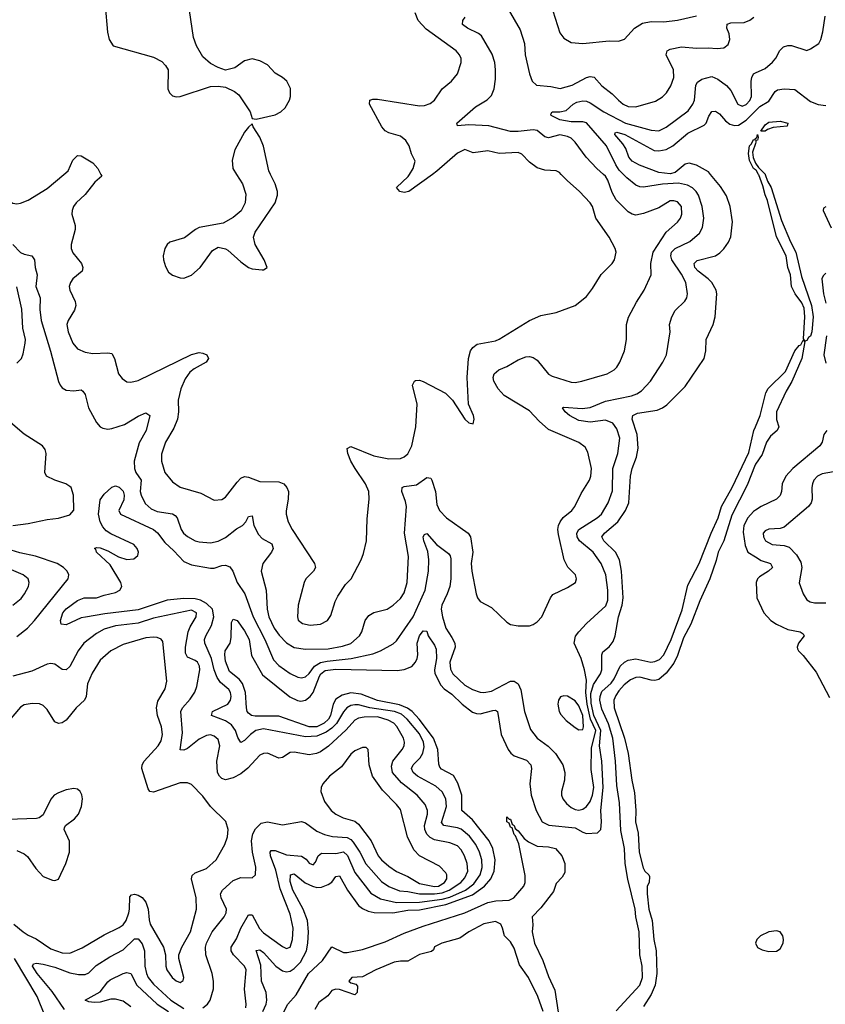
# Model space of a CAD drawing. Header units: inches. Extents: x 1649636 to 1815363, y 506543 to 641975.
# Tile 636 of 656: x 1756126 to 1760367, y 615629 to 620815. Entities that reach past the tile are written whole.
import ezdxf

# ---------------------------------------------------------------- set-up
doc = ezdxf.new("R2010")
doc.units = ezdxf.units.IN
doc.header["$MEASUREMENT"] = 0
for name, color, linetype in [('B7651', 7, 'Continuous'), ('B7652', 7, 'Continuous'), ('B7661', 7, 'Continuous'), ('B7662', 7, 'Continuous')]:
    doc.layers.add(name, color=color, linetype=linetype)

msp = doc.modelspace()

# ---------------------------------------------------------------- linework, layer by layer
at = {"layer": 'B7651', "color": 5}
for points, elevation in [([(1755926.7, 620000), (1755959.8, 619970), (1756003, 619903), (1756090, 619848.2), (1756110, 619844.7), (1756130, 619847.9), (1756170, 619864.1), (1756270, 619925.5), (1756358.2, 620000)], 580), ([(1756090, 619630.3), (1756130, 619588.8), (1756150, 619578.9), (1756190.3, 619570.3), (1756203.1, 619550), (1756206.7, 619510), (1756217.4, 619470), (1756211.2, 619410), (1756233.8, 619350), (1756231.7, 619288.3), (1756238.3, 619230), (1756288.1, 619068.1), (1756329.5, 618909.5), (1756339.1, 618890), (1756350, 618876), (1756370, 618863.9), (1756410, 618860.2), (1756450, 618865.7), (1756458.7, 618858.7), (1756470, 618840.7), (1756488.6, 618770), (1756530, 618693.4), (1756549.4, 618669.4), (1756562.7, 618662.7), (1756590, 618658.4), (1756610, 618660.6), (1756677.3, 618682.7), (1756750, 618726.8), (1756790, 618744), (1756810, 618730.7), (1756791.3, 618650), (1756754.4, 618585.6), (1756728.3, 618490), (1756730.1, 618450), (1756737.9, 618430), (1756764.8, 618390), (1756760.5, 618330), (1756765.2, 618310), (1756786.9, 618266.9), (1756818.4, 618238.4), (1756850, 618223.8), (1756930, 618211.6), (1756943.8, 618203.8), (1756955.4, 618190), (1756975, 618130), (1756988.2, 618110), (1757010, 618093.2), (1757050, 618070.2), (1757070, 618064.3), (1757130, 618059.1), (1757170, 618067.4), (1757210, 618087.3), (1757266.5, 618133.5), (1757298, 618150), (1757316.3, 618170), (1757330, 618198.7), (1757350, 618200.7), (1757358.2, 618150), (1757382.9, 618102.9), (1757402.4, 618082.4), (1757453.1, 618053.1), (1757460.7, 618030), (1757451.3, 618010), (1757405.2, 617950), (1757396.9, 617910), (1757424, 617810), (1757428.6, 617710), (1757437.5, 617670), (1757465.7, 617610), (1757492, 617572), (1757530, 617532.2), (1757570, 617507.1), (1757630, 617498.5), (1757750, 617500.1), (1757825.7, 617514.3), (1757870, 617529.6), (1757915.2, 617570), (1757926.8, 617590), (1757944.6, 617650), (1757963.5, 617676.5), (1757990, 617692.8), (1758060.5, 617710), (1758092.2, 617730), (1758130, 617766.5), (1758150, 617796.4), (1758166.3, 617850), (1758172.6, 617987.4), (1758150.9, 618110), (1758161.7, 618250), (1758157.6, 618277.6), (1758138.4, 618330), (1758139.7, 618350), (1758150, 618355.2), (1758214.8, 618365.2), (1758270, 618402.8), (1758290, 618400.3), (1758296.5, 618390), (1758314.5, 618330), (1758321.2, 618261.2), (1758336, 618230), (1758372.2, 618190), (1758487, 618110), (1758499.2, 618090), (1758511.3, 618010), (1758503.5, 617950), (1758505.4, 617910), (1758528.9, 617790), (1758536.4, 617770), (1758550.3, 617750.3), (1758610, 617718.8), (1758690, 617640.7), (1758710, 617628.4), (1758750, 617621.3), (1758810, 617621.6), (1758830, 617628.2), (1758850, 617643), (1758874, 617670), (1758920.5, 617770), (1758933.4, 617786.6), (1759010, 617823.7), (1759051.5, 617850), (1759058, 617870), (1759052.6, 617890), (1759011.5, 617931.5), (1758991.9, 617970), (1758962.3, 618102.3), (1758959.9, 618130), (1758962, 618150), (1758970.6, 618170), (1758987.5, 618192.4), (1759032.4, 618230), (1759048.4, 618250), (1759081.5, 618318.5), (1759126.6, 618390), (1759133.5, 618410), (1759137, 618450), (1759117.2, 618537.2), (1759103, 618563), (1759070, 618587.2), (1758910, 618656.5), (1758860.2, 618700.2), (1758810, 618754.2), (1758676, 618836), (1758644.7, 618870), (1758621.6, 618910), (1758618, 618930), (1758623.2, 618950), (1758648.3, 618970), (1758691.2, 618988.8), (1758750, 619022.7), (1758790, 619038.2), (1758810, 619040.6), (1758830, 619035.2), (1758850, 619020.9), (1758910, 618946.7), (1758930, 618936.5), (1759030, 618905.6), (1759050, 618904.1), (1759085.2, 618910), (1759219.3, 618950), (1759255.6, 618970), (1759270, 618984.4), (1759285.1, 619010), (1759309.8, 619070.2), (1759321, 619130), (1759320.8, 619210), (1759332, 619248), (1759373.7, 619326.3), (1759414.2, 619390), (1759449.7, 619470), (1759448.4, 619530), (1759460.7, 619590), (1759530, 619696.2), (1759590, 619748.6), (1759604.9, 619770), (1759612.1, 619790), (1759610.5, 619830), (1759590, 619854.9), (1759570, 619860.9), (1759550, 619860.2), (1759490, 619823.5), (1759410, 619793.3), (1759370, 619785), (1759349.9, 619789.9), (1759330, 619803.1), (1759265.7, 619865.7), (1759244.9, 619904.9), (1759222.7, 619970), (1759210, 619990.5), (1759199.1, 620000)], 560), ([(1757316.8, 615610), (1757318.8, 615630), (1757309, 615709), (1757317.7, 615810), (1757309.8, 615830), (1757250.6, 615890), (1757239.5, 615910), (1757239.8, 615930), (1757267.4, 615972.6), (1757290.4, 616030), (1757330, 616100.2), (1757350, 616099.7), (1757388.7, 616028.7), (1757410, 616004.8), (1757510, 615932.6), (1757530, 615922.4), (1757549.8, 615930.2), (1757562.9, 615970), (1757565.4, 616030), (1757550, 616103.6), (1757497.6, 616237.6), (1757474.4, 616334.4), (1757446.4, 616410), (1757445.2, 616430), (1757450, 616438), (1757470, 616438.4), (1757530, 616415.3), (1757610, 616408.3), (1757633.8, 616393.8), (1757650, 616371.6), (1757670, 616363.9), (1757683.6, 616376.4), (1757696.5, 616410), (1757715.3, 616424.7), (1757790, 616422.6), (1757830, 616431.5), (1757852, 616412), (1757890, 616322.3), (1757973.6, 616213.6), (1758024.5, 616184.5), (1758110, 616164.2), (1758230, 616166.6), (1758350, 616182.2), (1758390, 616192.6), (1758473.3, 616230), (1758517, 616263), (1758550.3, 616310), (1758561.1, 616350), (1758559, 616390), (1758547.1, 616430), (1758526.6, 616470), (1758494.2, 616514.2), (1758450, 616550.4), (1758430, 616557.8), (1758359.7, 616570), (1758345.8, 616585.8), (1758373, 616670), (1758369.3, 616710), (1758350, 616748.1), (1758316.7, 616776.7), (1758221, 616830), (1758197, 616850), (1758188.7, 616870), (1758196.8, 616890), (1758233.7, 616926.3), (1758248.9, 616951.1), (1758255, 616985), (1758252.4, 617010), (1758230, 617052.5), (1758166.4, 617130), (1758136.1, 617156.1), (1758098.7, 617170), (1757970, 617189.5), (1757910, 617205.7), (1757890, 617206), (1757870, 617201.7), (1757848.5, 617190), (1757830, 617168.6), (1757792.9, 617107.1), (1757770, 617082.7), (1757738.6, 617061.4), (1757690, 617040.4), (1757630, 617037.7), (1757410, 617079.9), (1757368.6, 617071.4), (1757340.4, 617050), (1757310, 617018.5), (1757290, 617007.4), (1757273.7, 617033.7), (1757261.8, 617070), (1757240.6, 617100.6), (1757210, 617122), (1757136.4, 617150), (1757140.3, 617170), (1757221.3, 617210), (1757235.6, 617230), (1757238.6, 617250), (1757235.8, 617270), (1757226.1, 617286.1), (1757183.3, 617323.3), (1757164.8, 617350), (1757149.9, 617389.9), (1757135.9, 617450), (1757100.2, 617530), (1757099.1, 617550), (1757105.6, 617570), (1757136.2, 617623.8), (1757147, 617670), (1757140.4, 617710), (1757110, 617740.4), (1757076.9, 617756.9), (1757050, 617763.4), (1756990, 617765.9), (1756902.3, 617757.7), (1756750, 617706.3), (1756574.5, 617685.5), (1756471.6, 617668.4), (1756450, 617663.8), (1756370, 617627.4), (1756344, 617630), (1756340.5, 617650), (1756353.6, 617690), (1756370, 617710.9), (1756430, 617755.5), (1756464.5, 617770), (1756530, 617770.1), (1756570, 617784.2), (1756630, 617796.8), (1756653.3, 617810), (1756663.4, 617830), (1756658.8, 617850), (1756602.5, 617942.5), (1756529.7, 618010), (1756525.8, 618025.8), (1756519, 618030), (1756530, 618034.4), (1756550, 618032.6), (1756590, 618016.5), (1756645.2, 617985.2), (1756690, 617971.8), (1756725.9, 617974.1), (1756747.7, 617992.3), (1756750.6, 618010), (1756743.7, 618030), (1756727, 618050), (1756606, 618106), (1756581.7, 618121.7), (1756563.3, 618143.3), (1756548.5, 618170), (1756540.6, 618210), (1756550, 618286), (1756570, 618314.9), (1756610, 618352.2), (1756630, 618359.1), (1756650, 618352.6), (1756670, 618331.2), (1756675.1, 618310), (1756673.5, 618286.5), (1756648, 618230), (1756656, 618210), (1756830, 618129.6), (1756851, 618111), (1756890, 618061.2), (1756937.9, 618017.9), (1756990, 617960.4), (1757030, 617943.7), (1757130, 617925.4), (1757150, 617925.3), (1757190, 617939.8), (1757210, 617940.7), (1757232, 617932), (1757247.7, 617910), (1757270.7, 617850), (1757310.6, 617790), (1757354.2, 617670), (1757415.7, 617550), (1757462.4, 617442.4), (1757490, 617413.5), (1757550, 617371.5), (1757590, 617351.6), (1757610, 617348.1), (1757630, 617353.4), (1757650, 617371.8), (1757678.7, 617410), (1757710, 617428.3), (1757744.1, 617435.9), (1757870.8, 617449.2), (1757985.6, 617474.4), (1758025.4, 617490), (1758092.2, 617527.8), (1758110, 617542.6), (1758197.4, 617670), (1758260.9, 617810), (1758277.5, 617910), (1758280.1, 617970), (1758273.8, 618013.8), (1758252.8, 618070), (1758249.9, 618090.1), (1758256.9, 618103.1), (1758270, 618108.7), (1758321, 618050), (1758382.6, 618002.6), (1758392.5, 617990), (1758395.7, 617975.7), (1758395.3, 617870), (1758390.5, 617830), (1758377.2, 617790), (1758348.1, 617730), (1758345.4, 617710), (1758351.4, 617670), (1758368.5, 617610), (1758401.4, 617561.4), (1758416, 617530), (1758417.8, 617510), (1758389.6, 617430), (1758393.6, 617393.6), (1758406.7, 617370), (1758470, 617310.1), (1758510, 617287.3), (1758550, 617273), (1758570, 617270.9), (1758610, 617277.7), (1758710, 617330.2), (1758730, 617330.2), (1758750, 617316), (1758764.2, 617284.2), (1758783.2, 617170), (1758815.7, 617075.7), (1758851.1, 617031.1), (1758907.7, 616987.7), (1758946, 616950), (1758985.8, 616890), (1758995.3, 616850), (1758993.6, 616810), (1758978.3, 616750), (1758978.9, 616730), (1758986, 616710), (1759005.4, 616685.5), (1759030, 616664.6), (1759050, 616654.6), (1759070, 616651.6), (1759090, 616655.6), (1759110, 616670.2), (1759130, 616696.2), (1759142.4, 616730), (1759148.9, 616770), (1759134.4, 616865.6), (1759136.9, 616976.9), (1759158.4, 617070), (1759130.6, 617130), (1759113.3, 617210), (1759106.1, 617270), (1759110, 617335.3), (1759100.2, 617390), (1759082.3, 617450), (1759044.2, 617530), (1759052.4, 617567.6), (1759069.7, 617590), (1759110, 617634.6), (1759211.9, 617728.1), (1759222.2, 617757.8), (1759223.2, 617810), (1759212, 617890), (1759186.8, 617950), (1759144.3, 618010), (1759073.3, 618070), (1759061.2, 618090), (1759058.7, 618110), (1759069.9, 618130.1), (1759167, 618190), (1759189.1, 618210), (1759224.7, 618270), (1759246.4, 618333.6), (1759249, 618451), (1759274.9, 618530), (1759284.9, 618610), (1759270, 618660.5), (1759248.4, 618690), (1759210, 618704.5), (1759130, 618695.1), (1759070, 618704.3), (1759020.5, 618730), (1758996.9, 618750), (1758983.6, 618770), (1758990, 618774.6), (1759087.1, 618767), (1759130, 618772.7), (1759210, 618805.8), (1759346.5, 618833.5), (1759375.7, 618844.3), (1759400.2, 618859.8), (1759447, 618910), (1759512.1, 619010), (1759531.8, 619050), (1759549.8, 619170), (1759547.9, 619210), (1759558.5, 619250), (1759577.7, 619282.3), (1759628.2, 619331.8), (1759638.2, 619350), (1759641.8, 619370), (1759633.7, 619430), (1759610, 619474.6), (1759559.2, 619550), (1759553.8, 619570), (1759558, 619590), (1759576.5, 619610), (1759654.2, 619645.8), (1759704.5, 619690), (1759720.2, 619719.8), (1759728.5, 619770), (1759718.5, 619830), (1759699.2, 619890), (1759688.3, 619910), (1759669, 619929), (1759642.5, 619942.5), (1759594, 619954), (1759511, 619949), (1759410, 619932.2), (1759390, 619934.1), (1759370, 619943.4), (1759322, 619982), (1759304.5, 620000)], 540), ([(1756552.7, 620000), (1756558, 619990), (1756521.6, 619958.4), (1756470, 619894), (1756423.5, 619850), (1756409.3, 619830), (1756402, 619810), (1756400.7, 619790), (1756417.2, 619730), (1756416.9, 619710), (1756395.8, 619630), (1756396.1, 619610), (1756406.2, 619586.2), (1756451.3, 619530), (1756458.5, 619510), (1756454.6, 619490), (1756405.5, 619450), (1756392.4, 619430), (1756386.9, 619410), (1756389.2, 619390), (1756418, 619330), (1756420.8, 619310), (1756414.5, 619285.5), (1756380.7, 619230), (1756374, 619210), (1756381.1, 619170), (1756405.6, 619110), (1756430, 619080.2), (1756470, 619063.2), (1756510, 619055.6), (1756590, 619060.3), (1756610, 619055.8), (1756625.3, 619030), (1756645.7, 618950), (1756664.5, 618924.5), (1756690, 618906.4), (1756710, 618904.9), (1756750, 618914), (1757030, 619052), (1757070, 619061.3), (1757090, 619059), (1757110.3, 619050), (1757119.6, 619030), (1757107, 619010), (1757043.5, 618976.5), (1757021.5, 618958.5), (1756996.6, 618923.4), (1756974.5, 618870), (1756960.2, 618810), (1756961.8, 618750), (1756956.8, 618710), (1756937.6, 618662.4), (1756893.8, 618590), (1756873.1, 618526.9), (1756871.7, 618490), (1756889.4, 618430), (1756930, 618381.1), (1756970, 618353.1), (1757080, 618320), (1757150, 618284.2), (1757190, 618287.4), (1757210, 618300.3), (1757270, 618379.3), (1757290, 618399.3), (1757310, 618408.5), (1757330, 618405.5), (1757390, 618383), (1757490, 618380.1), (1757516.5, 618370), (1757533, 618350), (1757540.5, 618330), (1757539.8, 618290), (1757527.9, 618227.9), (1757527.9, 618210), (1757539.2, 618170), (1757560.2, 618130), (1757677.1, 617950), (1757683, 617930), (1757673.4, 617910), (1757632.7, 617870), (1757623.7, 617850), (1757591.8, 617730), (1757587.8, 617670), (1757592.6, 617652.6), (1757614.5, 617634.5), (1757655.2, 617624.8), (1757709, 617631), (1757746, 617650), (1757764, 617676), (1757787.2, 617750), (1757801.1, 617778.9), (1757840.9, 617839.1), (1757871.6, 617870), (1757923.5, 617970), (1757936.3, 618003.7), (1757951.1, 618070), (1757954.3, 618185.7), (1757966.2, 618290), (1757963.9, 618330), (1757946.2, 618370), (1757891.3, 618450), (1757869.2, 618490), (1757852.8, 618530), (1757850, 618556.3), (1757870, 618566.5), (1757990, 618517.9), (1758070, 618501.3), (1758130, 618503.2), (1758150, 618511.3), (1758170, 618527.7), (1758190.5, 618569.5), (1758211.3, 618670), (1758218.1, 618790), (1758194, 618890), (1758203.6, 618910), (1758210, 618914), (1758230, 618915.2), (1758250, 618909.1), (1758367.4, 618847.4), (1758404.2, 618810), (1758470, 618711.3), (1758490, 618691.3), (1758513.2, 618686.8), (1758519.3, 618710), (1758515.1, 618730), (1758489.4, 618790), (1758482.4, 618930), (1758488.9, 619030), (1758499.3, 619070), (1758511.2, 619088.8), (1758535.1, 619104.9), (1758630, 619124), (1758650, 619131.8), (1758809.8, 619230.2), (1758870, 619257), (1758950, 619272), (1759050.9, 619309.1), (1759110, 619357.1), (1759142, 619398), (1759187.3, 619472.7), (1759245.4, 619530), (1759257.7, 619550), (1759266.9, 619590), (1759261.1, 619610), (1759228.6, 619670), (1759159.7, 619770), (1759140.8, 619830), (1759130, 619849.6), (1759073.7, 619910), (1759007.8, 619967.8), (1758977.3, 620000)], 580), ([(1757266.7, 620000), (1757298, 619950), (1757316.1, 619896.1), (1757312.2, 619850), (1757291.3, 619808.7), (1757250, 619772), (1757196.7, 619743.3), (1757070, 619719.3), (1757050.5, 619709.5), (1756993.8, 619666.2), (1756916.7, 619643.3), (1756902, 619630), (1756890, 619609), (1756880.4, 619570), (1756882.4, 619550), (1756893.8, 619513.8), (1756910, 619484), (1756930, 619468.2), (1756970, 619454.4), (1756990, 619453.7), (1757030, 619468.9), (1757076.3, 619510), (1757140.5, 619599.5), (1757170, 619617.3), (1757208.4, 619608.4), (1757220.9, 619600.9), (1757290, 619539.3), (1757331, 619510), (1757350, 619502.4), (1757402.7, 619497.3), (1757410, 619497.3), (1757429, 619510), (1757413.5, 619550), (1757364.8, 619630), (1757356.8, 619670), (1757365.3, 619694.7), (1757470.7, 619850), (1757483.5, 619890), (1757482.6, 619910), (1757470, 619949.2), (1757446.4, 620000)], 620), ([(1757405, 615590), (1757423, 615630), (1757426.4, 615650), (1757422.8, 615690), (1757398.8, 615750), (1757394.9, 615834.9), (1757370, 615911.8), (1757390, 615915.7), (1757410, 615902.3), (1757474.7, 615830), (1757510, 615804.5), (1757530, 615799.4), (1757550, 615803.9), (1757570, 615817.5), (1757603.9, 615850), (1757635.4, 615910), (1757642.8, 615950), (1757645.8, 616010), (1757641.3, 616070), (1757618.3, 616130), (1757563.1, 616230), (1757550, 616275.1), (1757551.5, 616310), (1757570, 616316.6), (1757629.2, 616269.2), (1757667.1, 616250), (1757690, 616244.2), (1757714.1, 616245.9), (1757750, 616259), (1757768.7, 616271.3), (1757790, 616302.4), (1757810, 616305.3), (1757851.6, 616230), (1757909.8, 616149.8), (1757930, 616132.8), (1757959.6, 616119.6), (1757992.2, 616112.2), (1758090, 616110.3), (1758170, 616124.3), (1758230, 616126.8), (1758370, 616153.7), (1758510, 616204.8), (1758573.3, 616250), (1758607.1, 616290), (1758623.5, 616330), (1758629.3, 616390), (1758617.5, 616450), (1758597.3, 616490), (1758510, 616600.7), (1758453.5, 616650), (1758454.1, 616730), (1758433.4, 616793.4), (1758410, 616833), (1758347.4, 616867.4), (1758338.3, 616878.3), (1758332.9, 616892.9), (1758326.6, 616970), (1758304.2, 617030), (1758229.3, 617130), (1758191.9, 617170), (1758168.1, 617188.1), (1758126.2, 617206.2), (1758010, 617229.4), (1757922.8, 617262.8), (1757870, 617269.4), (1757822.9, 617257.1), (1757790, 617236), (1757776, 617210), (1757762.2, 617150), (1757752.1, 617130), (1757729, 617110), (1757690, 617090.3), (1757650, 617090.6), (1757490, 617145.4), (1757366.3, 617146.3), (1757346.6, 617150), (1757330, 617161.4), (1757323.4, 617170), (1757319.6, 617190), (1757315.2, 617270), (1757297.9, 617317.9), (1757280.4, 617340.4), (1757230, 617381.4), (1757210, 617435.1), (1757205.8, 617470), (1757208.3, 617490), (1757233.3, 617530), (1757239.8, 617560.2), (1757240.7, 617639.3), (1757250, 617656.4), (1757270, 617650.2), (1757310, 617596.5), (1757333.5, 617550), (1757346.1, 617466.1), (1757403.3, 617363.3), (1757548.5, 617248.5), (1757587.9, 617227.9), (1757605.6, 617225.6), (1757630, 617229.7), (1757655.8, 617250), (1757670, 617270.1), (1757703.5, 617356.5), (1757711.9, 617370), (1757734.1, 617385.9), (1757790, 617394.1), (1758112.6, 617387.4), (1758150, 617391.7), (1758190, 617407.3), (1758209.9, 617430), (1758218.6, 617450), (1758222.4, 617470), (1758219.1, 617530), (1758230, 617569.1), (1758250, 617596.1), (1758270, 617594), (1758277.2, 617570), (1758310, 617519.7), (1758318.7, 617498.7), (1758321, 617450), (1758309.7, 617390), (1758311.1, 617371.1), (1758342.2, 617310), (1758361, 617290), (1758401.7, 617261.7), (1758455.9, 617210), (1758510, 617167.8), (1758530, 617159.9), (1758550, 617158.3), (1758616.5, 617176.5), (1758630, 617177.8), (1758642, 617170), (1758660.9, 617050), (1758698.4, 616970), (1758712, 616952), (1758730, 616938), (1758794, 616914), (1758817.7, 616890), (1758820.4, 616870), (1758811.3, 616790), (1758818.3, 616730), (1758845, 616650), (1758876.1, 616590), (1758912.2, 616572.3), (1759050, 616557.8), (1759090, 616534.9), (1759110, 616528.6), (1759167.8, 616532.2), (1759185, 616550), (1759189.2, 616590), (1759185.1, 616650), (1759197.4, 616770), (1759190.7, 616910), (1759178.1, 616990), (1759185.9, 617070), (1759149.4, 617149.4), (1759134.9, 617214.9), (1759133.6, 617266.4), (1759146.4, 617313.6), (1759183.7, 617370), (1759191.3, 617390), (1759190.7, 617469.3), (1759195.3, 617484.7), (1759230, 617511.5), (1759250, 617539.4), (1759261.7, 617570), (1759279, 617670), (1759298.5, 617730), (1759302.3, 617770), (1759294.5, 617910), (1759283.4, 617970), (1759262.3, 618010), (1759200.6, 618070), (1759191.5, 618090), (1759205, 618110), (1759275.6, 618170), (1759314.6, 618230), (1759333.1, 618270), (1759341.5, 618410), (1759350.9, 618450), (1759374.1, 618510), (1759382.5, 618557.5), (1759376.5, 618630), (1759349.9, 618710), (1759354, 618730), (1759378.6, 618741.4), (1759482.5, 618757.5), (1759510.4, 618769.6), (1759533.7, 618786.3), (1759630, 618883.1), (1759729.1, 619030.9), (1759738.2, 619070), (1759740.3, 619130), (1759776.5, 619210), (1759788.2, 619250), (1759796.5, 619370), (1759793.6, 619390), (1759769.3, 619430), (1759750.4, 619450), (1759697.5, 619490), (1759679.9, 619510), (1759676.5, 619530), (1759693.4, 619546.6), (1759788.4, 619571.6), (1759812.9, 619587.1), (1759832.8, 619607.2), (1759857.3, 619642.7), (1759869.9, 619670.2), (1759878.4, 619750), (1759867.1, 619830), (1759846.3, 619886.3), (1759816.2, 619936.2), (1759763.3, 620000)], 520), ([(1758298.9, 620000), (1758173.8, 619910), (1758150, 619904.5), (1758126.3, 619910), (1758109.6, 619930), (1758171.6, 619988.4), (1758178.7, 620000)], 580), ([(1756110, 619004.7), (1756134.8, 619030), (1756144.7, 619055.3), (1756155.2, 619110), (1756155.7, 619130), (1756142.9, 619190), (1756137.2, 619290), (1756110, 619407)], 560), ([(1756090, 618151.2), (1756170, 618160.7), (1756270, 618182.8), (1756330.6, 618189.4), (1756390, 618207), (1756410, 618232), (1756408.2, 618310), (1756397.4, 618350), (1756390, 618356.4), (1756369.4, 618370), (1756310, 618388.5), (1756267.3, 618410), (1756257.4, 618430), (1756265.3, 618530), (1756259.8, 618550), (1756246.2, 618570), (1756150, 618631.8), (1756064.4, 618704.4)], 560), ([(1759266.7, 615593.3), (1759390.3, 615729.7), (1759405.3, 615770), (1759402.4, 615830), (1759390.4, 615890), (1759387.3, 616010), (1759369, 616089), (1759366.7, 616130), (1759327.9, 616288), (1759313, 616370), (1759310, 616449.9), (1759290, 616543.7), (1759283.4, 616690), (1759270, 616780.7), (1759262.9, 616910), (1759247.9, 617030), (1759225.4, 617105.4), (1759190, 617182.6), (1759179.8, 617230), (1759181.5, 617250), (1759190, 617276.7), (1759239.7, 617320.3), (1759256.4, 617343.6), (1759287, 617410), (1759310, 617430.1), (1759330, 617440.5), (1759370, 617448.1), (1759448.5, 617431.5), (1759470, 617433.9), (1759494.7, 617445.3), (1759517.5, 617470), (1759555.9, 617550), (1759613.4, 617706.6), (1759644, 617836), (1759703.3, 617950), (1759766.6, 618110), (1759803.4, 618190), (1759821.3, 618250), (1759876.6, 618350), (1759964.6, 618535.4), (1759991.6, 618650), (1760000, 618670.6)], 480), ([(1760000, 618473.2), (1759997.8, 618470), (1759956.8, 618363.2), (1759875.8, 618204.2), (1759832.3, 618070), (1759803.6, 618010), (1759793.6, 617966.4), (1759760.1, 617870), (1759706.2, 617753.8), (1759659.6, 617630), (1759621.2, 617558.8), (1759590, 617466.1), (1759570, 617424.9), (1759530, 617373.3), (1759490, 617339.8), (1759470, 617333.9), (1759450, 617335.7), (1759390, 617351.6), (1759370, 617349.9), (1759342.1, 617337.9), (1759308.7, 617311.3), (1759280.9, 617279.1), (1759264.4, 617255.6), (1759254, 617230), (1759255.7, 617190), (1759310.9, 617030.9), (1759329.6, 616950), (1759348.1, 616810), (1759362, 616742), (1759369.1, 616650), (1759368, 616590), (1759382.7, 616530), (1759386.7, 616430), (1759408.2, 616348.2), (1759417.5, 616330), (1759438.8, 616310), (1759440.9, 616300.9), (1759439.6, 616270), (1759429.7, 616250), (1759429.7, 616210), (1759438.3, 616130), (1759456.5, 616070), (1759463.7, 615970), (1759476.4, 615910), (1759480.9, 615790), (1759471.7, 615730), (1759450, 615680.6), (1759410, 615617.1)], 480), ([(1760000, 618231.1), (1759990, 618224.4), (1759959.2, 618190), (1759937.7, 618150), (1759935.4, 618115.4), (1759945.9, 618045.9), (1759960.1, 618010), (1760000, 617985.5)], 520), ([(1756110, 617565.5), (1756165.9, 617610), (1756202.8, 617650), (1756381.7, 617870), (1756385.1, 617890), (1756376.3, 617910), (1756355.8, 617930), (1756322.4, 617950), (1756209.5, 617989.5), (1756127, 618007), (1756010, 618042.3)], 560), ([(1756090, 617730.2), (1756133.2, 617766.8), (1756151.7, 617790), (1756172.5, 617830), (1756175.8, 617850), (1756169.7, 617870), (1756143.6, 617890), (1756030, 617939.9)], 580), ([(1757089.8, 615610), (1757114.4, 615630), (1757129, 615650), (1757145.6, 615710), (1757145.6, 615750), (1757138.4, 615790), (1757105.6, 615890), (1757104, 615930), (1757108.7, 615950), (1757139.4, 616010), (1757203.1, 616090), (1757213.3, 616110), (1757215, 616130), (1757185.8, 616190), (1757182.9, 616210), (1757193.6, 616230), (1757250, 616281.5), (1757290, 616296.6), (1757350, 616294.4), (1757367.3, 616310), (1757369.7, 616350.3), (1757350.8, 616430.7), (1757346.3, 616490), (1757353.8, 616526.2), (1757366.6, 616553.4), (1757397.3, 616582.7), (1757430, 616589.3), (1757510, 616574.7), (1757610, 616591), (1757630, 616584.7), (1757690, 616541.3), (1757730, 616522.2), (1757772.6, 616512.6), (1757850, 616507.3), (1757870, 616495.8), (1757882, 616482), (1757917.3, 616430), (1757948.6, 616368.6), (1758030, 616275.3), (1758068.4, 616248.4), (1758125.9, 616225.9), (1758170, 616222.6), (1758230.5, 616210.5), (1758310, 616210), (1758350, 616215.4), (1758386.7, 616230), (1758448.2, 616270), (1758470, 616294.1), (1758484.7, 616330), (1758480.9, 616370), (1758467.2, 616410), (1758450, 616442.3), (1758430, 616463), (1758390, 616479.9), (1758310, 616494.4), (1758286.9, 616506.9), (1758270, 616524.1), (1758258.8, 616550), (1758257.8, 616570), (1758272, 616630), (1758272.1, 616650), (1758260.4, 616680.4), (1758218.4, 616730), (1758135.5, 616795.5), (1758089.4, 616850), (1758082.5, 616882.5), (1758089.9, 616910), (1758139.1, 616970), (1758150.6, 616990), (1758151.8, 617010), (1758146.2, 617030), (1758111.6, 617091.6), (1758094.7, 617110), (1758065.6, 617125.6), (1758010, 617142.9), (1757938.7, 617141.3), (1757910, 617135.7), (1757890, 617124.8), (1757844.9, 617075.1), (1757752.1, 616987.9), (1757710, 616957.6), (1757689.1, 616949.1), (1757650, 616943.4), (1757570, 616956.1), (1757550, 616954), (1757510, 616928.4), (1757490, 616925.6), (1757430, 616950.7), (1757410, 616949.8), (1757390, 616940.8), (1757326.8, 616873.2), (1757290, 616842.9), (1757250, 616821.4), (1757210, 616811.6), (1757190, 616817.4), (1757177.4, 616830), (1757167.9, 616850), (1757163.7, 616910), (1757180.2, 616990), (1757170, 617022.6), (1757150, 617041.1), (1757130, 617047.4), (1757110, 617045.2), (1757070, 617024.2), (1757010, 616975.3), (1756990, 616966.3), (1756970, 616969.7), (1756982.4, 617057.6), (1756974.7, 617170), (1756982.3, 617190), (1757023.5, 617236.5), (1757047.6, 617272.4), (1757057.8, 617302.2), (1757073.9, 617390), (1757072.9, 617410), (1757062, 617430), (1757050, 617439.9), (1757010, 617456.1), (1756998.6, 617478.6), (1756998.5, 617510), (1757012.2, 617590), (1757022.6, 617617.4), (1757055.6, 617670), (1757055.8, 617690), (1757030, 617704.7), (1756830, 617662.1), (1756750, 617636.1), (1756630, 617622.3), (1756570, 617604.9), (1756530, 617581.9), (1756464.2, 617530), (1756433.4, 617490), (1756390, 617408.5), (1756370, 617389.7), (1756350, 617391.2), (1756310, 617420.4), (1756290, 617423.5), (1756270, 617419.3), (1756190, 617383.4), (1756090, 617356.9)], 560), ([(1756094, 616050), (1756144.8, 616010), (1756170, 615992.9), (1756213.1, 615973.1), (1756290, 615920.1), (1756350, 615900.1), (1756390, 615897.9), (1756453.8, 615926.2), (1756570, 615995.3), (1756650, 616033), (1756670, 616047.2), (1756685.9, 616070), (1756700.4, 616110), (1756704.6, 616130), (1756705.1, 616194.9), (1756714.2, 616205.8), (1756730, 616209.2), (1756750, 616203.8), (1756770.9, 616190.9), (1756790, 616167.4), (1756802.2, 616130), (1756807.1, 616072.9), (1756813.4, 616050), (1756883.2, 615930), (1756893.4, 615890), (1756894.7, 615830), (1756901.1, 615810), (1756929.3, 615770), (1756950, 615751.7), (1756970, 615742.6), (1756986.3, 615753.7), (1756989.7, 615770.3), (1756964, 615870), (1756964, 615890), (1756979.8, 615930), (1757025.3, 616010), (1757056.5, 616130), (1757055.4, 616190), (1757031.1, 616288.9), (1757033.6, 616306.4), (1757050, 616320.9), (1757110, 616344), (1757159.4, 616390), (1757206.4, 616470), (1757220.4, 616510), (1757223.5, 616550), (1757211.6, 616591.6), (1757130.5, 616670.5), (1757090, 616724.2), (1757030, 616786.2), (1757010, 616794.5), (1756970, 616794.8), (1756830, 616745.6), (1756810, 616749.7), (1756802.8, 616762.8), (1756769.2, 616870), (1756770.6, 616890), (1756781.1, 616910), (1756854.9, 616990), (1756870, 617017), (1756877.5, 617050), (1756872.8, 617090), (1756851.7, 617150), (1756846, 617190), (1756853.8, 617226.1), (1756891.6, 617290), (1756901.1, 617330), (1756879.1, 617539.1), (1756870, 617551.9), (1756850, 617559.8), (1756830, 617562.3), (1756790, 617558), (1756670, 617524.3), (1756606, 617490), (1756550, 617440.3), (1756506.6, 617373.4), (1756483.5, 617316.5), (1756475.5, 617250), (1756467.3, 617230), (1756423.8, 617190), (1756370, 617124.5), (1756350, 617111.5), (1756330, 617108.2), (1756310, 617117.2), (1756270, 617181.6), (1756250, 617202), (1756230, 617210.9), (1756192.1, 617212.1), (1756150, 617205.1), (1756130, 617193.5), (1756050, 617098.5)], 580), ([(1756110, 616439.5), (1756150, 616421.3), (1756167.1, 616407), (1756210, 616344.4), (1756250, 616301.2), (1756297.7, 616282.3), (1756310, 616280.3), (1756330, 616288), (1756368.7, 616370), (1756388.7, 616430), (1756387.6, 616487.6), (1756359.5, 616550), (1756361.6, 616558.4), (1756366, 616570), (1756414.7, 616605.3), (1756434.7, 616630), (1756451.3, 616670), (1756455.8, 616710), (1756452.2, 616732.2), (1756443.7, 616750), (1756430, 616762), (1756410, 616765.6), (1756370, 616757.4), (1756330, 616742.4), (1756308, 616730), (1756290, 616709.4), (1756250, 616626), (1756228.9, 616611.1), (1756213.5, 616606.5), (1756062.6, 616602.6)], 620), ([(1757496.7, 615550), (1757536.9, 615630), (1757581.8, 615678.2), (1757646.7, 615790), (1757720.5, 615859.5), (1757770, 615931.3), (1757830, 615901.1), (1757850, 615901.2), (1757930, 615917.2), (1758050, 615958.3), (1758150, 616003.8), (1758250, 616040.1), (1758470, 616110.3), (1758590, 616165.3), (1758633.2, 616173.2), (1758702.1, 616177.9), (1758728.2, 616190), (1758780.3, 616250), (1758787.4, 616270), (1758787.7, 616307.7), (1758754.6, 616474.6), (1758736.6, 616516.6), (1758730, 616522.6), (1758718.2, 616558.2), (1758710, 616562.4), (1758702.3, 616582.3), (1758689.8, 616590), (1758690, 616615.5), (1758703, 616603), (1758710, 616603), (1758718, 616578), (1758730, 616570.3), (1758735.1, 616555.1), (1758750, 616542.7), (1758781.2, 616501.2), (1758804, 616484), (1758850, 616461.8), (1758910, 616458.6), (1758947.3, 616450), (1758980.4, 616410), (1758996.4, 616370), (1758996.4, 616323.6), (1758982.4, 616297.6), (1758950, 616264), (1758937.1, 616222.9), (1758870, 616137.2), (1758824, 616090), (1758827.9, 616047.9), (1758823.9, 616010), (1758835.8, 615950), (1758879.3, 615859.3), (1758910, 615774.6), (1758942.5, 615702.5), (1758969.6, 615530)], 480), ([(1758881.2, 615590), (1758853.2, 615670), (1758804.6, 615770), (1758756.7, 615836.7), (1758730, 615924.2), (1758710, 615957.2), (1758678.2, 615990), (1758668.5, 616030), (1758658.5, 616050), (1758630, 616064.5), (1758570, 616052.1), (1758490.4, 616010), (1758442.4, 615977.6), (1758348.5, 615950), (1758310, 615930.7), (1758304.7, 615915.3), (1758293.9, 615906.1), (1758230, 615891.1), (1758170, 615855.5), (1758130, 615856.1), (1758097.1, 615850), (1758000.3, 615810), (1757930, 615772.5), (1757874.8, 615770), (1757859.3, 615750), (1757870, 615742), (1757894.7, 615734.7), (1757904.9, 615724.9), (1757902, 615690), (1757890, 615678), (1757810, 615706), (1757790, 615709), (1757770, 615702), (1757747.5, 615672.5), (1757701.1, 615638.9), (1757679.5, 615600.5)], 480), ([(1756361.6, 615601.6), (1756296.3, 615696.4), (1756217.8, 615790), (1756193.5, 615830), (1756198.4, 615841.6), (1756214.3, 615845.7), (1756250, 615840.4), (1756310, 615823.7), (1756390, 615793.6), (1756434.5, 615785.5), (1756470, 615785.3), (1756490, 615794.4), (1756527.6, 615832.4), (1756600.8, 615879.2), (1756670, 615916), (1756730, 615973.4), (1756750, 615973.2), (1756770, 615946.2), (1756782.4, 615910), (1756784.7, 615830), (1756792.8, 615790), (1756801.3, 615770), (1756830, 615734.7), (1756920.9, 615650), (1756990, 615606.7)], 560), ([(1756258.1, 615570), (1756216.9, 615670), (1756098.3, 615870)], 580), ([(1756710, 615615.2), (1756670, 615645.6), (1756630, 615656.2), (1756605, 615655), (1756550, 615640.1), (1756518.2, 615638.2), (1756490, 615641), (1756469.7, 615650), (1756550, 615694.3), (1756590, 615747.2), (1756602.5, 615757.5), (1756670, 615791.5), (1756690, 615795.5), (1756710, 615790.2), (1756742.5, 615730), (1756849.8, 615629.8), (1756908.6, 615590)], 540)]:
    msp.add_lwpolyline(points, dxfattribs=dict(at, elevation=elevation))
for points, elevation in [([(1758990, 617253.7), (1758972.8, 617247.2), (1758962.8, 617230), (1758959.2, 617210), (1758966.2, 617170), (1758975.2, 617155.2), (1759003.8, 617123.8), (1759050, 617085.7), (1759070, 617074.9), (1759090, 617075.5), (1759093.6, 617090), (1759091.2, 617150), (1759070, 617200.3), (1759050, 617227.2), (1759010, 617252)], 560), ([(1757950, 616981.2), (1757930, 616980.9), (1757890, 616963), (1757870, 616946.3), (1757820.3, 616879.7), (1757756.5, 616830), (1757720.9, 616790), (1757712.9, 616770), (1757711.4, 616750), (1757730, 616696.5), (1757765.4, 616650), (1757790, 616629.4), (1757828.7, 616610), (1757890, 616592.7), (1757910, 616578.2), (1757975.5, 616490), (1758013.8, 616410), (1758030.2, 616390), (1758070, 616356.6), (1758110, 616327.9), (1758170, 616300.9), (1758230, 616264.6), (1758310, 616248.9), (1758330, 616250.5), (1758362.9, 616270), (1758375.2, 616290), (1758375.2, 616310), (1758370, 616321.1), (1758336.2, 616356.2), (1758230.4, 616410.4), (1758201.7, 616441.7), (1758167.9, 616510), (1758130, 616654), (1758110, 616681.8), (1758035.9, 616755.9), (1757984.1, 616830), (1757965.8, 616890), (1757961.2, 616970)], 580)]:
    msp.add_lwpolyline(points, close=True, dxfattribs=dict(at, elevation=elevation))
at = {"layer": 'B7652', "color": 5}
for points, elevation in [([(1756574.9, 620890), (1756588.3, 620748.3), (1756597.3, 620710), (1756617.3, 620677.3), (1756830, 620618), (1756874.2, 620594.2), (1756893.8, 620573.8), (1756907.7, 620550), (1756906.4, 620450), (1756914, 620430), (1756930, 620414), (1756950, 620408.2), (1756970, 620410.4), (1757130, 620462), (1757170, 620464), (1757210, 620458.8), (1757256.1, 620436.1), (1757278.8, 620418.8), (1757338.8, 620330), (1757350, 620294), (1757371.3, 620291.3), (1757470, 620313), (1757501.2, 620330), (1757523.7, 620350), (1757547, 620390), (1757551.5, 620410), (1757551.5, 620451.5), (1757532.7, 620490), (1757509.5, 620509.5), (1757470, 620532.7), (1757430, 620577.2), (1757390, 620597.2), (1757350, 620609), (1757310, 620597.2), (1757258.8, 620561.2), (1757210, 620549.2), (1757170, 620562.7), (1757130, 620583.7), (1757090, 620619), (1757056.2, 620676.2), (1757040.5, 620720.5), (1757012.6, 620910)], 620), ([(1758920.7, 620900.7), (1758970, 620744.9), (1758990, 620717), (1759030, 620695.3), (1759090, 620689.2), (1759230, 620702.8), (1759278, 620702), (1759310, 620711.3), (1759362, 620770), (1759404.2, 620795.8), (1759450, 620804.5), (1759516.5, 620803.5), (1759590, 620811.8), (1759690, 620834.6)], 580), ([(1758178.7, 620000), (1758197, 620030), (1758208.3, 620070), (1758188.6, 620108.6), (1758176.4, 620150), (1758158.2, 620178.2), (1758130, 620200.4), (1758070, 620218.4), (1758050, 620229), (1758032.1, 620250), (1757968.1, 620370), (1757969.7, 620390), (1757984.6, 620395.4), (1758010, 620396.3), (1758230, 620361.2), (1758256.6, 620363.4), (1758287.2, 620372.7), (1758309.5, 620390), (1758349.4, 620450), (1758399.5, 620490), (1758430.9, 620529.1), (1758449.7, 620590), (1758449.6, 620610), (1758441.3, 620630), (1758422.9, 620650), (1758265.6, 620765.6), (1758223.2, 620810), (1758207.6, 620850)], 580), ([(1759199.1, 620000), (1759164.6, 620030), (1759108.8, 620090), (1759051.1, 620170), (1759029.9, 620189.9), (1759010, 620198.6), (1758970, 620207.6), (1758910, 620192.5), (1758890, 620197.4), (1758850.7, 620230.7), (1758830, 620235.2), (1758750, 620225.6), (1758710, 620225.8), (1758595.1, 620255.1), (1758490, 620261.2), (1758430, 620255.3), (1758427.2, 620270), (1758524.7, 620355.3), (1758587.4, 620392.6), (1758610, 620416), (1758623, 620450), (1758630, 620501), (1758631.6, 620550), (1758627.2, 620590), (1758613.1, 620633.1), (1758556.9, 620730), (1758542.1, 620742.1), (1758482.7, 620770), (1758458, 620790), (1758458.5, 620810), (1758471.8, 620828.2)], 560), ([(1758698, 620870), (1758760.9, 620760.9), (1758784.4, 620690), (1758786.5, 620630), (1758810.2, 620530), (1758824.7, 620490), (1758847, 620470), (1758922.2, 620462.2), (1758971.7, 620451.7), (1759034.7, 620470), (1759110, 620510.2), (1759130, 620515.5), (1759151.1, 620511.1), (1759190, 620466.5), (1759244.5, 620424.5), (1759277.8, 620390), (1759303.9, 620370), (1759330, 620358.1), (1759370, 620355.9), (1759474.1, 620385.9), (1759510, 620408.1), (1759532.1, 620430), (1759554.2, 620465.7), (1759570.4, 620509.5), (1759567.8, 620550), (1759529.9, 620630), (1759535.1, 620650), (1759550, 620659), (1759610, 620671.9), (1759690, 620664.1), (1759750, 620666.6), (1759797.3, 620662.7), (1759832.8, 620667.2), (1759856.2, 620683.8), (1759864.3, 620710), (1759861.1, 620741), (1759849.7, 620770.3), (1759850, 620790.7), (1759870, 620798.7), (1759940, 620800), (1759970, 620811.3), (1759991.8, 620828.2)], 560), ([(1759304.5, 620000), (1759282.6, 620022.6), (1759264.3, 620050), (1759215.5, 620150), (1759110.5, 620270.5), (1759090, 620277.3), (1759030, 620276.4), (1758970, 620286.6), (1758923.1, 620310), (1758922.8, 620317.2), (1758929, 620330), (1758970, 620330.1), (1759003.2, 620336.8), (1759040.3, 620370), (1759059.7, 620380.3), (1759090, 620386.8), (1759110, 620384.8), (1759130, 620377.1), (1759200.5, 620330), (1759314.5, 620270), (1759450, 620232.7), (1759490, 620230.1), (1759530, 620248.6), (1759645.5, 620334.5), (1759670, 620369.2), (1759678.5, 620390), (1759686.5, 620470), (1759694.8, 620485.2), (1759717.9, 620502.1), (1759770, 620515), (1759802.2, 620502.2), (1759848, 620468), (1759870, 620442.4), (1759906, 620370), (1759930, 620359.4), (1759950, 620368.4), (1759970, 620388.8), (1759978.9, 620410), (1759977.2, 620490), (1759979.8, 620510), (1759989.7, 620530), (1760000, 620534.7)], 540), ([(1759763.3, 620000), (1759752.8, 620012.8), (1759688.4, 620048.4), (1759650, 620058.8), (1759630, 620054), (1759577.5, 620010), (1759550, 620002.3), (1759490.9, 620010), (1759388.2, 620048.2), (1759349.9, 620069.9), (1759333.6, 620090), (1759316.6, 620136.6), (1759301, 620161), (1759258.4, 620210), (1759261.7, 620218.3), (1759270, 620221.6), (1759311.9, 620210), (1759465.5, 620125.5), (1759490, 620123.5), (1759530, 620131.5), (1759564.5, 620150), (1759643.3, 620216.7), (1759730, 620259.2), (1759740.2, 620270), (1759753.5, 620306.5), (1759770, 620330.2), (1759790, 620332.7), (1759810, 620319.1), (1759842, 620282), (1759864.8, 620264.8), (1759890, 620257.2), (1759910, 620259), (1759950, 620285.3), (1760000, 620333.9)], 520), ([(1757446.4, 620000), (1757438, 620018), (1757410, 620148.7), (1757390, 620195.3), (1757355.3, 620250), (1757350, 620266), (1757330, 620248.7), (1757310, 620222), (1757258.8, 620130), (1757245.2, 620074.8), (1757248, 620030), (1757266.7, 620000)], 620), ([(1760000, 620024), (1759988.5, 620030), (1759967.5, 620072.5), (1759963.8, 620110), (1759969, 620150), (1759979.6, 620160.4), (1759990, 620183.8), (1759998, 620182), (1759999.3, 620190), (1760000, 620190.3)], 480), ([(1760000, 620163.1), (1759983.8, 620116.2), (1759988.1, 620088.1), (1759999.7, 620059.7), (1760000, 620059.3)], 480), ([(1758977.3, 620000), (1758967.8, 620010), (1758950, 620019.3), (1758890, 620022), (1758850, 620033.8), (1758810, 620064.8), (1758770, 620106.4), (1758750, 620114.6), (1758650.1, 620109.9), (1758590, 620123.4), (1758513.8, 620113.8), (1758470, 620130.9), (1758430, 620110.8), (1758322.8, 620017.2), (1758298.9, 620000)], 580), ([(1756358.2, 620000), (1756380.9, 620019.1), (1756404.9, 620075.1), (1756430, 620099.1), (1756450, 620098), (1756510, 620061.1), (1756536.9, 620030), (1756552.7, 620000)], 580)]:
    msp.add_lwpolyline(points, dxfattribs=dict(at, elevation=elevation))
at = {"layer": 'B7661', "color": 5}
for points, elevation in [([(1760050.4, 620000), (1760063.8, 619963.8), (1760082.8, 619930), (1760137.3, 619757.3), (1760184.2, 619644.2), (1760211.9, 619590), (1760242, 619462), (1760295, 619310), (1760303.1, 619250), (1760296.2, 619170), (1760290, 619147.6), (1760279.6, 619140.4), (1760270, 619124.5), (1760261.3, 619121.3), (1760253, 619133), (1760260.2, 619250), (1760255.5, 619295.5), (1760243.8, 619323.8), (1760209.3, 619370), (1760189.4, 619410), (1760183.4, 619470), (1760170.6, 619510), (1760160.7, 619570), (1760110, 619671.5), (1760063, 619863), (1760050, 619891.6), (1760038.9, 619938.9), (1760017.2, 619997.2), (1760015.6, 620000)], 480), ([(1760370, 619828.3), (1760357.3, 619822.7), (1760356.5, 619810), (1760399.1, 619719.1)], 520), ([(1760370, 619480.2), (1760355.3, 619464.7), (1760349.1, 619450), (1760357.6, 619370), (1760370, 619322.3)], 520), ([(1760000, 618670.6), (1760024.2, 618730), (1760054, 618850), (1760067.1, 618872.9), (1760158.6, 618961.4), (1760207.2, 619070), (1760230, 619098.5), (1760237.9, 619102.1), (1760250, 619126), (1760259, 619119), (1760243.4, 619030), (1760191.5, 618908.5), (1760161.3, 618858.7), (1760110.5, 618750), (1760109.6, 618709.6), (1760123.2, 618670), (1760114.7, 618650), (1760079.5, 618620.5), (1760057.4, 618590), (1760035.4, 618524.6), (1760000, 618473.2)], 480), ([(1760373.8, 619150), (1760360.1, 619050), (1760370, 619006.3)], 520), ([(1760375, 618650), (1760360.1, 618630), (1760350.1, 618589.9), (1760338.9, 618570), (1760197.2, 618450), (1760159.1, 618410), (1760139.5, 618370), (1760137.6, 618330), (1760130, 618308.7), (1760110.5, 618289.5), (1760030, 618251.1), (1760000, 618231.1)], 520), ([(1760410, 618434), (1760350, 618422.2), (1760325.7, 618410), (1760306.7, 618390), (1760299.1, 618370), (1760295.9, 618350), (1760298.3, 618290), (1760293.4, 618270), (1760279.7, 618250), (1760150, 618141.7), (1760130, 618135.3), (1760070, 618131.6), (1760050, 618123), (1760039.6, 618110), (1760041.3, 618090), (1760053.1, 618070), (1760088.2, 618050), (1760150, 618044.7), (1760176.4, 618036.4), (1760216.5, 617996.5), (1760237.8, 617957.8), (1760243.7, 617930), (1760229.1, 617849.1), (1760250.3, 617790), (1760270, 617759.5), (1760287.8, 617747.8), (1760310, 617742.9), (1760370, 617742.7)], 540), ([(1760000, 617985.5), (1760030, 617967), (1760078.3, 617950), (1760089.1, 617930), (1760069, 617910), (1760020.7, 617879.3), (1760011.1, 617870), (1760004.1, 617850), (1760006.1, 617770), (1760043.5, 617690), (1760080.2, 617650), (1760110.3, 617630), (1760170, 617602), (1760234.8, 617590), (1760250, 617580.5), (1760256, 617570), (1760226.3, 617530), (1760218.7, 617510), (1760221.2, 617501.2), (1760226, 617490), (1760250, 617466.4), (1760318.8, 617378.8), (1760390, 617243.7)], 520)]:
    msp.add_lwpolyline(points, dxfattribs=dict(at, elevation=elevation))
at = {"layer": 'B7661', "color": 5, "elevation": 520}
msp.add_lwpolyline([(1760110, 616015.8), (1760070, 616010.9), (1760026.4, 615990), (1760007, 615970), (1760000.3, 615950), (1760010, 615927), (1760035.1, 615915.1), (1760070, 615906.5), (1760110, 615908.9), (1760130, 615921.6), (1760144.7, 615950), (1760147.8, 615970), (1760143.6, 615990), (1760129.7, 616009.7)], close=True, dxfattribs=at)
at = {"layer": 'B7662', "color": 5}
for points, elevation in [([(1760000, 620534.7), (1760050, 620557.8), (1760089.9, 620590.1), (1760107.5, 620612.5), (1760127.8, 620652.2), (1760147.8, 620672.2), (1760170, 620679.3), (1760190, 620678.2), (1760270, 620653), (1760290, 620660.7), (1760332.7, 620690), (1760344.5, 620710), (1760354.5, 620750), (1760367.2, 620832.8)], 540), ([(1760000, 620333.9), (1760023.4, 620356.6), (1760070, 620385.5), (1760102.8, 620437.2), (1760115.6, 620444.4), (1760151, 620451), (1760206.7, 620446.7), (1760290, 620383.6), (1760330, 620367.7), (1760370, 620361.8)], 520), ([(1760000, 620190.3), (1760006.8, 620193.2), (1760010.3, 620210.3), (1760013.5, 620193.5), (1760010, 620180.9), (1760001.6, 620178.4), (1760002.4, 620170), (1760000, 620163.1)], 480), ([(1760000, 620059.3), (1760015.9, 620035.9), (1760050, 620001.1), (1760050.4, 620000)], 480), ([(1760015.6, 620000), (1760002.6, 620022.6), (1760000, 620024)], 480)]:
    msp.add_lwpolyline(points, dxfattribs=dict(at, elevation=elevation))
at = {"layer": 'B7662', "color": 5, "elevation": 480}
msp.add_lwpolyline([(1760027.2, 620227.3), (1760050, 620260.3), (1760070, 620274.6), (1760130, 620279.7), (1760170.5, 620269.5), (1760166.4, 620253.6), (1760092.9, 620247.1), (1760063, 620237), (1760050, 620227.5)], close=True, dxfattribs=at)

doc.saveas('drawing.dxf')
